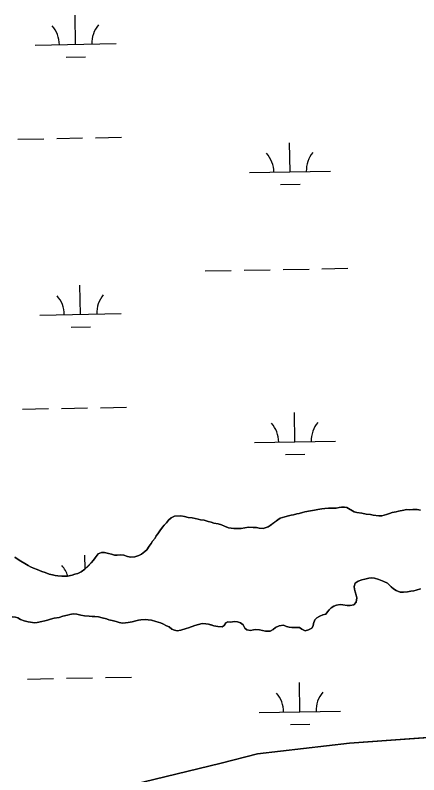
# Model space of a CAD drawing. Extents: x 3925854 to 3964121, y 224593 to 250589.
# Drawn here: x 3960417 to 3960915, y 234701 to 235637 of the extents above; entities that cross this region are included whole.
import ezdxf

# ---------------------------------------------------------------- set-up
doc = ezdxf.new("R2010")
doc.units = 0
doc.layers.add('V-TOPO-SHOR', color=7, linetype='Continuous')
doc.layers.add('V-WETL-SWMP', color=7, linetype='Continuous')

msp = doc.modelspace()

# ---------------------------------------------------------------- linework, layer by layer
at = {"layer": 'V-TOPO-SHOR'}
for points in [[(3960424.079, 234964.432), (3960429.131, 234961.38), (3960433.295, 234958.941), (3960436.271, 234957.409), (3960439.845, 234955.873), (3960444.313, 234954.028), (3960447.295, 234953.096), (3960449.972, 234951.568), (3960454.148, 234950.325), (3960459.214, 234948.472), (3960463.394, 234947.525), (3960466.679, 234946.89), (3960469.665, 234946.258), (3960474.751, 234945.901), (3960478.341, 234945.86), (3960481.935, 234946.118), (3960487.336, 234947.255), (3960490.94, 234948.412), (3960494.54, 234949.268), (3960498.755, 234951.316), (3960503.281, 234954.558), (3960506.609, 234957.812), (3960510.851, 234962.255), (3960513.884, 234965.812), (3960516.008, 234968.48), (3960519.657, 234973.529), (3960523.567, 234975.28), (3960527.454, 234974.938), (3960532.23, 234973.686), (3960535.814, 234973.045), (3960539.691, 234971.806), (3960542.982, 234971.768), (3960547.178, 234972.32), (3960551.36, 234971.673), (3960555.534, 234970.129), (3960559.714, 234969.185), (3960564.807, 234969.726), (3960569.616, 234971.469), (3960572.926, 234972.927), (3960577.153, 234976.171), (3960579.573, 234978.538), (3960582.613, 234982.694), (3960585.048, 234986.257), (3960586.573, 234988.936), (3960589.611, 234992.79), (3960591.136, 234995.469), (3960592.963, 234998.142), (3960595.398, 235001.705), (3960598.741, 235006.158), (3960600.866, 235008.826), (3960603.891, 235011.785), (3960606.322, 235015.05), (3960609.345, 235017.708), (3960613.56, 235019.756), (3960621.346, 235020.268), (3960625.825, 235019.32), (3960630.603, 235018.368), (3960635.385, 235017.714), (3960638.969, 235017.075), (3960642.85, 235016.133), (3960645.836, 235015.503), (3960650.018, 235014.855), (3960655.089, 235013.303), (3960658.669, 235012.365), (3960662.251, 235011.425), (3960667.627, 235010.467), (3960671.504, 235009.225), (3960675.076, 235007.39), (3960680.142, 235005.537), (3960686.717, 235004.564), (3960691.804, 235004.507), (3960695.697, 235004.763), (3960700.197, 235005.611), (3960704.991, 235006.153), (3960710.672, 235005.791), (3960714.563, 235005.748), (3960718.147, 235005.109), (3960722.933, 235004.755), (3960728.942, 235006.782), (3960731.652, 235008.246), (3960737.085, 235012.375), (3960741.009, 235015.324), (3960744.026, 235017.387), (3960749.432, 235019.121), (3960754.235, 235020.264), (3960757.237, 235021.128), (3960760.238, 235021.692), (3960764.44, 235022.843), (3960767.436, 235023.109), (3960771.34, 235024.262), (3960774.342, 235025.124), (3960781.24, 235026.244), (3960786.339, 235027.383), (3960790.237, 235027.938), (3960795.039, 235029.081), (3960798.933, 235029.337), (3960803.426, 235029.585), (3960807.315, 235029.542), (3960813.004, 235029.775), (3960816.603, 235030.334), (3960819.601, 235030.899)], [(3960819.601, 235030.899), (3960823.193, 235030.858), (3960826.181, 235030.525), (3960835.102, 235025.337)], [(3960835.102, 235025.337), (3960838.383, 235024.401), (3960844.359, 235023.437), (3960850.034, 235022.474), (3960855.115, 235021.819), (3960858.4, 235021.184), (3960865.273, 235020.207), (3960869.167, 235020.463), (3960874.87, 235021.894), (3960878.475, 235023.051), (3960881.78, 235024.211), (3960886.882, 235025.351), (3960889.884, 235026.216), (3960896.481, 235027.338), (3960899.479, 235027.901), (3960902.772, 235027.864), (3960907.264, 235028.112), (3960912.652, 235028.053), (3960916.834, 235027.408)], [(3960416.95, 234969.3), (3960419.621, 234967.176), (3960424.079, 234964.432)], [(3960916.936, 234930.433), (3960911.53, 234928.698), (3960908.527, 234927.836), (3960904.929, 234927.277), (3960900.733, 234926.726), (3960895.936, 234926.181), (3960891.748, 234926.228), (3960886.98, 234928.078), (3960883.712, 234930.209), (3960880.746, 234932.638), (3960878.379, 234935.059), (3960876.011, 234937.48), (3960871.542, 234939.325), (3960865.585, 234941.789), (3960860.217, 234943.345), (3960856.33, 234943.687), (3960853.033, 234943.425), (3960848.232, 234942.282), (3960844.331, 234941.428), (3960839.823, 234939.684), (3960836.204, 234937.33), (3960835.258, 234933.15), (3960835.52, 234929.855), (3960836.38, 234926.554), (3960837.531, 234922.351), (3960838.391, 234919.05), (3960837.437, 234913.973), (3960834.703, 234910.411), (3960830.208, 234909.863), (3960826.615, 234909.904), (3960821.235, 234910.563), (3960817.647, 234910.903)], [(3960817.647, 234910.903), (3960813.449, 234910.051), (3960810.143, 234908.892), (3960806.828, 234906.836), (3960804.407, 234904.468), (3960802.281, 234901.798), (3960800.155, 234899.127), (3960796.555, 234898.271), (3960792.647, 234896.819), (3960789.029, 234894.466), (3960786.608, 234892.098), (3960785.062, 234887.625), (3960784.728, 234884.637), (3960782.899, 234881.666), (3960778.686, 234879.618), (3960774.785, 234878.764), (3960770.617, 234880.607), (3960767.647, 234882.735), (3960761.362, 234882.806), (3960758.368, 234882.54), (3960754.782, 234883.179), (3960751.8, 234884.111), (3960747.923, 234885.352), (3960742.83, 234884.811), (3960738.316, 234882.768), (3960735.297, 234880.406), (3960731.678, 234878.053), (3960725.991, 234878.117), (3960722.112, 234879.059), (3960718.53, 234879.997), (3960714.045, 234880.347), (3960711.047, 234879.782), (3960707.145, 234878.928), (3960702.965, 234879.874), (3960700.297, 234882), (3960698.247, 234885.913), (3960694.98, 234888.344), (3960691.103, 234889.585), (3960687.519, 234890.224), (3960682.723, 234889.381), (3960679.434, 234889.716), (3960676.722, 234888.25), (3960674.889, 234884.979), (3960672.18, 234883.513), (3960667.097, 234883.869), (3960662.02, 234884.826), (3960658.737, 234885.76), (3960655.456, 234886.696), (3960652.171, 234887.331), (3960647.686, 234887.681), (3960643.182, 234886.534), (3960638.677, 234885.09), (3960630.861, 234882.184), (3960627.859, 234881.32), (3960621.551, 234879.296), (3960616.757, 234878.751), (3960613.771, 234879.384), (3960610.492, 234880.617), (3960606.931, 234883.351), (3960603.957, 234884.881), (3960599.195, 234887.331), (3960596.211, 234888.262), (3960590.547, 234890.122), (3960585.476, 234891.676), (3960581.294, 234892.321), (3960577.706, 234892.661), (3960572.311, 234892.123), (3960569.313, 234891.56), (3960566.012, 234890.697), (3960561.512, 234889.852), (3960556.71, 234888.709), (3960553.414, 234888.447), (3960549.519, 234887.892), (3960545.636, 234888.834), (3960541.759, 234890.075), (3960536.686, 234891.328), (3960532.805, 234892.27), (3960529.823, 234893.202), (3960524.451, 234894.46), (3960519.975, 234895.707), (3960515.494, 234896.356), (3960512.2, 234896.395), (3960508.313, 234896.737), (3960502.632, 234897.099), (3960498.149, 234897.751), (3960493.375, 234899), (3960488.591, 234899.354), (3960484.69, 234898.5), (3960481.689, 234897.935), (3960475.988, 234896.504), (3960471.482, 234895.058), (3960465.488, 234894.226), (3960460.683, 234892.784), (3960457.076, 234891.629), (3960453.777, 234891.066), (3960450.175, 234889.911), (3960444.473, 234888.778), (3960441.18, 234888.516), (3960436.099, 234889.172), (3960433.109, 234889.505), (3960428.335, 234890.757)], [(3960428.335, 234890.757), (3960423.866, 234892.602), (3960420.593, 234894.435), (3960417.611, 234895.367), (3960413.728, 234896.01)], [(3960547.647, 234685.504), (3960671.166, 234715.616), (3960716.075, 234726.804), (3960829.397, 234740.278), (3960972.181, 234750.36), (3961100.982, 234753.543), (3961230.248, 234751.345), (3961460.875, 234748.638), (3961573.965, 234751.153), (3961706.225, 234754.436)]]:
    msp.add_lwpolyline(points, dxfattribs=at)
at = {"layer": 'V-WETL-SWMP'}
for p, q in [((3960491.739, 235601.163), (3960491.085, 235637.157)), ((3960441.748, 235600.254), (3960541.731, 235602.072)), ((3960480.022, 235585.516), (3960504.018, 235585.953)), ((3960420.442, 235484.416), (3960452.437, 235484.997)), ((3960468.434, 235485.288), (3960500.429, 235485.87)), ((3960516.426, 235486.161), (3960548.421, 235486.743)), ((3960756.075, 235444.081), (3960755.42, 235480.075)), ((3960706.083, 235443.172), (3960806.067, 235444.99)), ((3960744.357, 235428.434), (3960768.353, 235428.87)), ((3960651.431, 235322.087), (3960683.426, 235322.669)), ((3960699.423, 235322.96), (3960731.418, 235323.542)), ((3960747.416, 235323.832), (3960779.41, 235324.414)), ((3960795.408, 235324.705), (3960827.402, 235325.287)), ((3960497.787, 235268.543), (3960497.133, 235304.537)), ((3960447.796, 235267.634), (3960547.779, 235269.452)), ((3960486.07, 235252.896), (3960510.066, 235253.333)), ((3960426.49, 235151.796), (3960458.485, 235152.377)), ((3960474.482, 235152.668), (3960506.477, 235153.25)), ((3960522.474, 235153.541), (3960554.469, 235154.123)), ((3960762.123, 235111.461), (3960761.468, 235147.455)), ((3960712.131, 235110.552), (3960812.115, 235112.37)), ((3960750.405, 235095.814), (3960774.401, 235096.25)), ((3960795.039, 235029.081), (3960790.237, 235027.938)), ((3960798.933, 235029.337), (3960795.039, 235029.081)), ((3960803.425, 235029.585), (3960798.933, 235029.337)), ((3960807.315, 235029.541), (3960803.425, 235029.585)), ((3960813.005, 235029.776), (3960807.315, 235029.541)), ((3960816.602, 235030.334), (3960813.005, 235029.776)), ((3960819.602, 235030.899), (3960816.602, 235030.334)), ((3960823.193, 235030.858), (3960819.602, 235030.899)), ((3960826.182, 235030.525), (3960823.193, 235030.858)), ((3960835.102, 235025.337), (3960826.182, 235030.525)), ((3960613.559, 235019.757), (3960609.346, 235017.709)), ((3960621.347, 235020.268), (3960613.559, 235019.757)), ((3960625.826, 235019.319), (3960621.347, 235020.268)), ((3960630.604, 235018.367), (3960625.826, 235019.319)), ((3960749.433, 235019.121), (3960744.026, 235017.386)), ((3960754.235, 235020.264), (3960749.433, 235019.121)), ((3960757.238, 235021.128), (3960754.235, 235020.264)), ((3960760.237, 235021.692), (3960757.238, 235021.128)), ((3960764.44, 235022.842), (3960760.237, 235021.692)), ((3960767.436, 235023.108), (3960764.44, 235022.842)), ((3960771.34, 235024.261), (3960767.436, 235023.108)), ((3960774.343, 235025.125), (3960771.34, 235024.261)), ((3960781.239, 235026.244), (3960774.343, 235025.125)), ((3960786.34, 235027.384), (3960781.239, 235026.244)), ((3960790.237, 235027.938), (3960786.34, 235027.384)), ((3960838.384, 235024.402), (3960835.102, 235025.337)), ((3960844.359, 235023.436), (3960838.384, 235024.402)), ((3960850.035, 235022.474), (3960844.359, 235023.436)), ((3960855.116, 235021.818), (3960850.035, 235022.474)), ((3960858.401, 235021.183), (3960855.116, 235021.818)), ((3960865.273, 235020.207), (3960858.401, 235021.183)), ((3960869.167, 235020.462), (3960865.273, 235020.207)), ((3960874.87, 235021.895), (3960869.167, 235020.462)), ((3960878.475, 235023.051), (3960874.87, 235021.895)), ((3960881.78, 235024.211), (3960878.475, 235023.051)), ((3960886.881, 235025.351), (3960881.78, 235024.211)), ((3960889.884, 235026.215), (3960886.881, 235025.351)), ((3960896.481, 235027.337), (3960889.884, 235026.215)), ((3960899.48, 235027.902), (3960896.481, 235027.337)), ((3960902.772, 235027.865), (3960899.48, 235027.902)), ((3960907.264, 235028.113), (3960902.772, 235027.865)), ((3960912.651, 235028.053), (3960907.264, 235028.113)), ((3960916.834, 235027.407), (3960912.651, 235028.053)), ((3960603.892, 235011.785), (3960600.866, 235008.826)), ((3960606.323, 235015.05), (3960603.892, 235011.785)), ((3960609.346, 235017.709), (3960606.323, 235015.05)), ((3960635.385, 235017.715), (3960630.604, 235018.367)), ((3960638.969, 235017.076), (3960635.385, 235017.715)), ((3960642.85, 235016.134), (3960638.969, 235017.076)), ((3960645.836, 235015.502), (3960642.85, 235016.134)), ((3960650.018, 235014.856), (3960645.836, 235015.502)), ((3960655.089, 235013.302), (3960650.018, 235014.856)), ((3960658.67, 235012.364), (3960655.089, 235013.302)), ((3960662.251, 235011.425), (3960658.67, 235012.364)), ((3960667.627, 235010.467), (3960662.251, 235011.425)), ((3960671.504, 235009.226), (3960667.627, 235010.467)), ((3960737.086, 235012.376), (3960731.652, 235008.247)), ((3960741.01, 235015.325), (3960737.086, 235012.376)), ((3960744.026, 235017.386), (3960741.01, 235015.325)), ((3960595.398, 235001.705), (3960592.963, 234998.141)), ((3960598.74, 235006.157), (3960595.398, 235001.705)), ((3960600.866, 235008.826), (3960598.74, 235006.157)), ((3960675.075, 235007.39), (3960671.504, 235009.226)), ((3960680.142, 235005.537), (3960675.075, 235007.39)), ((3960686.716, 235004.565), (3960680.142, 235005.537)), ((3960691.803, 235004.507), (3960686.716, 235004.565)), ((3960695.697, 235004.763), (3960691.803, 235004.507)), ((3960700.196, 235005.61), (3960695.697, 235004.763)), ((3960704.991, 235006.154), (3960700.196, 235005.61)), ((3960710.673, 235005.791), (3960704.991, 235006.154)), ((3960714.564, 235005.747), (3960710.673, 235005.791)), ((3960718.148, 235005.108), (3960714.564, 235005.747)), ((3960722.933, 235004.754), (3960718.148, 235005.108)), ((3960728.942, 235006.782), (3960722.933, 235004.754)), ((3960731.652, 235008.247), (3960728.942, 235006.782)), ((3960589.611, 234992.791), (3960586.574, 234988.935)), ((3960591.137, 234995.468), (3960589.611, 234992.791)), ((3960592.963, 234998.141), (3960591.137, 234995.468)), ((3960582.613, 234982.694), (3960579.573, 234978.538)), ((3960585.047, 234986.258), (3960582.613, 234982.694)), ((3960586.574, 234988.935), (3960585.047, 234986.258)), ((3960519.657, 234973.528), (3960516.008, 234968.481)), ((3960523.567, 234975.28), (3960519.657, 234973.528)), ((3960527.454, 234974.937), (3960523.567, 234975.28)), ((3960532.229, 234973.686), (3960527.454, 234974.937)), ((3960535.813, 234973.046), (3960532.229, 234973.686)), ((3960539.69, 234971.806), (3960535.813, 234973.046)), ((3960547.179, 234972.32), (3960542.982, 234971.768)), ((3960551.361, 234971.674), (3960547.179, 234972.32)), ((3960572.925, 234972.927), (3960569.616, 234971.468)), ((3960577.152, 234976.171), (3960572.925, 234972.927)), ((3960579.573, 234978.538), (3960577.152, 234976.171)), ((3960419.62, 234967.175), (3960416.95, 234969.3)), ((3960424.078, 234964.431), (3960419.62, 234967.175)), ((3960429.132, 234961.381), (3960424.078, 234964.431)), ((3960503.493, 234954.765), (3960503.181, 234971.917)), ((3960513.883, 234965.812), (3960510.85, 234962.254)), ((3960516.008, 234968.481), (3960513.883, 234965.812)), ((3960542.982, 234971.768), (3960539.69, 234971.806)), ((3960555.534, 234970.13), (3960551.361, 234971.674)), ((3960559.714, 234969.185), (3960555.534, 234970.13)), ((3960564.808, 234969.726), (3960559.714, 234969.185)), ((3960569.616, 234971.468), (3960564.808, 234969.726)), ((3960433.295, 234958.94), (3960429.132, 234961.381)), ((3960436.27, 234957.41), (3960433.295, 234958.94)), ((3960439.844, 234955.873), (3960436.27, 234957.41)), ((3960444.313, 234954.027), (3960439.844, 234955.873)), ((3960447.295, 234953.095), (3960444.313, 234954.027)), ((3960503.281, 234954.558), (3960498.755, 234951.317)), ((3960506.61, 234957.813), (3960503.281, 234954.558)), ((3960510.85, 234962.254), (3960506.61, 234957.813)), ((3960449.972, 234951.568), (3960447.295, 234953.095)), ((3960454.148, 234950.324), (3960449.972, 234951.568)), ((3960459.215, 234948.471), (3960454.148, 234950.324)), ((3960463.395, 234947.526), (3960459.215, 234948.471)), ((3960466.68, 234946.89), (3960463.395, 234947.526)), ((3960469.666, 234946.258), (3960466.68, 234946.89)), ((3960474.75, 234945.901), (3960469.666, 234946.258)), ((3960478.341, 234945.861), (3960474.75, 234945.901)), ((3960481.935, 234946.119), (3960478.341, 234945.861)), ((3960487.335, 234947.256), (3960481.935, 234946.119)), ((3960490.94, 234948.412), (3960487.335, 234947.256)), ((3960494.541, 234949.269), (3960490.94, 234948.412)), ((3960498.755, 234951.317), (3960494.541, 234949.269)), ((3960835.259, 234933.151), (3960836.204, 234937.331)), ((3960836.204, 234937.331), (3960839.822, 234939.684)), ((3960839.822, 234939.684), (3960844.331, 234941.429)), ((3960844.331, 234941.429), (3960848.232, 234942.283)), ((3960848.232, 234942.283), (3960853.033, 234943.426)), ((3960853.033, 234943.426), (3960856.329, 234943.688)), ((3960856.329, 234943.688), (3960860.216, 234943.345)), ((3960860.216, 234943.345), (3960865.585, 234941.788)), ((3960865.585, 234941.788), (3960871.543, 234939.326)), ((3960871.543, 234939.326), (3960876.012, 234937.48)), ((3960876.012, 234937.48), (3960880.746, 234932.638)), ((3960835.521, 234929.856), (3960835.259, 234933.151)), ((3960836.381, 234926.554), (3960835.521, 234929.856)), ((3960837.531, 234922.351), (3960836.381, 234926.554)), ((3960880.746, 234932.638), (3960883.712, 234930.21)), ((3960883.712, 234930.21), (3960886.98, 234928.078)), ((3960886.98, 234928.078), (3960891.748, 234926.228)), ((3960891.748, 234926.228), (3960895.937, 234926.181)), ((3960895.937, 234926.181), (3960900.732, 234926.725)), ((3960900.732, 234926.725), (3960904.929, 234927.277)), ((3960904.929, 234927.277), (3960908.527, 234927.835)), ((3960908.527, 234927.835), (3960911.529, 234928.699)), ((3960911.529, 234928.699), (3960916.936, 234930.433)), ((3960837.437, 234913.972), (3960838.392, 234919.049)), ((3960838.392, 234919.049), (3960837.531, 234922.351)), ((3960804.407, 234904.468), (3960806.828, 234906.835)), ((3960806.828, 234906.835), (3960810.143, 234908.892)), ((3960810.143, 234908.892), (3960813.449, 234910.052)), ((3960813.449, 234910.052), (3960817.648, 234910.903)), ((3960817.648, 234910.903), (3960821.236, 234910.563)), ((3960821.236, 234910.563), (3960826.616, 234909.904)), ((3960826.616, 234909.904), (3960830.207, 234909.863)), ((3960830.207, 234909.863), (3960834.703, 234910.411)), ((3960834.703, 234910.411), (3960837.437, 234913.972)), ((3960475.988, 234896.503), (3960481.69, 234897.935)), ((3960481.69, 234897.935), (3960484.69, 234898.5)), ((3960484.69, 234898.5), (3960488.59, 234899.354)), ((3960488.59, 234899.354), (3960493.375, 234899.001)), ((3960493.375, 234899.001), (3960498.15, 234897.75)), ((3960498.15, 234897.75), (3960502.632, 234897.1)), ((3960792.648, 234896.819), (3960796.555, 234898.271)), ((3960796.555, 234898.271), (3960800.156, 234899.128)), ((3960800.156, 234899.128), (3960802.281, 234901.798)), ((3960802.281, 234901.798), (3960804.407, 234904.468)), ((3960413.728, 234896.009), (3960417.612, 234895.367)), ((3960417.612, 234895.367), (3960420.594, 234894.435)), ((3960420.594, 234894.435), (3960423.866, 234892.602)), ((3960423.866, 234892.602), (3960428.335, 234890.756)), ((3960428.335, 234890.756), (3960433.109, 234889.505)), ((3960433.109, 234889.505), (3960436.098, 234889.172)), ((3960436.098, 234889.172), (3960441.179, 234888.516)), ((3960441.179, 234888.516), (3960444.474, 234888.778)), ((3960444.474, 234888.778), (3960450.174, 234889.911)), ((3960450.174, 234889.911), (3960453.778, 234891.067)), ((3960453.778, 234891.067), (3960457.077, 234891.629)), ((3960457.077, 234891.629), (3960460.682, 234892.785)), ((3960460.682, 234892.785), (3960465.487, 234894.227)), ((3960465.487, 234894.227), (3960471.482, 234895.058)), ((3960471.482, 234895.058), (3960475.988, 234896.503)), ((3960502.632, 234897.1), (3960508.314, 234896.737)), ((3960508.314, 234896.737), (3960512.201, 234896.394)), ((3960512.201, 234896.394), (3960515.493, 234896.357)), ((3960515.493, 234896.357), (3960519.975, 234895.707)), ((3960519.975, 234895.707), (3960524.451, 234894.46)), ((3960524.451, 234894.46), (3960529.824, 234893.202)), ((3960529.824, 234893.202), (3960532.806, 234892.27)), ((3960532.806, 234892.27), (3960536.687, 234891.328)), ((3960536.687, 234891.328), (3960541.76, 234890.074)), ((3960541.76, 234890.074), (3960545.637, 234888.833)), ((3960545.637, 234888.833), (3960549.518, 234887.891)), ((3960549.518, 234887.891), (3960553.415, 234888.446)), ((3960553.415, 234888.446), (3960556.71, 234888.708)), ((3960556.71, 234888.708), (3960561.512, 234889.851)), ((3960561.512, 234889.851), (3960566.011, 234890.698)), ((3960566.011, 234890.698), (3960569.313, 234891.559)), ((3960569.313, 234891.559), (3960572.312, 234892.123)), ((3960572.312, 234892.123), (3960577.705, 234892.661)), ((3960577.705, 234892.661), (3960581.293, 234892.321)), ((3960581.293, 234892.321), (3960585.476, 234891.676)), ((3960585.476, 234891.676), (3960590.546, 234890.122)), ((3960590.546, 234890.122), (3960596.212, 234888.262)), ((3960596.212, 234888.262), (3960599.195, 234887.33)), ((3960674.89, 234884.979), (3960676.723, 234888.251)), ((3960676.723, 234888.251), (3960679.433, 234889.717)), ((3960679.433, 234889.717), (3960682.722, 234889.38)), ((3960682.722, 234889.38), (3960687.52, 234890.224)), ((3960687.52, 234890.224), (3960691.104, 234889.585)), ((3960691.104, 234889.585), (3960694.981, 234888.344)), ((3960694.981, 234888.344), (3960698.246, 234885.913)), ((3960785.061, 234887.626), (3960786.608, 234892.098)), ((3960786.608, 234892.098), (3960789.029, 234894.465)), ((3960789.029, 234894.465), (3960792.648, 234896.819)), ((3960599.195, 234887.33), (3960603.956, 234884.882)), ((3960603.956, 234884.882), (3960606.931, 234883.352)), ((3960606.931, 234883.352), (3960610.492, 234880.618)), ((3960610.492, 234880.618), (3960613.77, 234879.384)), ((3960613.77, 234879.384), (3960616.756, 234878.752)), ((3960616.756, 234878.752), (3960621.551, 234879.296)), ((3960621.551, 234879.296), (3960627.859, 234881.32)), ((3960627.859, 234881.32), (3960630.862, 234882.184)), ((3960630.862, 234882.184), (3960638.676, 234885.089)), ((3960638.676, 234885.089), (3960643.182, 234886.534)), ((3960643.182, 234886.534), (3960647.685, 234887.681)), ((3960647.685, 234887.681), (3960652.17, 234887.331)), ((3960652.17, 234887.331), (3960655.455, 234886.695)), ((3960655.455, 234886.695), (3960662.019, 234884.825)), ((3960662.019, 234884.825), (3960667.096, 234883.87)), ((3960667.096, 234883.87), (3960672.18, 234883.513)), ((3960672.18, 234883.513), (3960674.89, 234884.979)), ((3960698.246, 234885.913), (3960700.297, 234881.999)), ((3960700.297, 234881.999), (3960702.966, 234879.874)), ((3960702.966, 234879.874), (3960707.146, 234878.928)), ((3960707.146, 234878.928), (3960711.046, 234879.782)), ((3960711.046, 234879.782), (3960714.046, 234880.347)), ((3960714.046, 234880.347), (3960718.531, 234879.997)), ((3960718.531, 234879.997), (3960722.112, 234879.059)), ((3960722.112, 234879.059), (3960725.992, 234878.117)), ((3960731.678, 234878.053), (3960735.297, 234880.406)), ((3960735.297, 234880.406), (3960738.316, 234882.767)), ((3960738.316, 234882.767), (3960742.829, 234884.811)), ((3960742.829, 234884.811), (3960747.923, 234885.352)), ((3960747.923, 234885.352), (3960751.8, 234884.111)), ((3960751.8, 234884.111), (3960754.782, 234883.179)), ((3960754.782, 234883.179), (3960758.367, 234882.54)), ((3960758.367, 234882.54), (3960761.363, 234882.806)), ((3960761.363, 234882.806), (3960767.647, 234882.735)), ((3960767.647, 234882.735), (3960770.616, 234880.606)), ((3960770.616, 234880.606), (3960774.785, 234878.763)), ((3960774.785, 234878.763), (3960778.686, 234879.617)), ((3960778.686, 234879.617), (3960782.899, 234881.665)), ((3960782.899, 234881.665), (3960784.728, 234884.637)), ((3960784.728, 234884.637), (3960785.061, 234887.626)), ((3960725.992, 234878.117), (3960731.678, 234878.053)), ((3960432.538, 234819.176), (3960464.533, 234819.757)), ((3960480.53, 234820.048), (3960512.525, 234820.63)), ((3960528.522, 234820.921), (3960560.517, 234821.503)), ((3960768.171, 234778.841), (3960767.516, 234814.835)), ((3960718.179, 234777.932), (3960818.163, 234779.75)), ((3960756.453, 234763.194), (3960780.45, 234763.63)), ((3960972.182, 234750.361), (3960829.396, 234740.277)), ((3960829.396, 234740.277), (3960716.075, 234726.805)), ((3960716.075, 234726.805), (3960671.166, 234715.615)), ((3960671.166, 234715.615), (3960547.647, 234685.504))]:
    msp.add_line(p, q, dxfattribs=at)
for centre, start, end in [((3960436.497, 235600.633), 0.269879, 41.813537), ((3960546.965, 235602.642), 140.269876, 181.813534), ((3960700.832, 235443.551), 0.269879, 41.813537), ((3960811.3, 235445.56), 140.269876, 181.813534), ((3960442.545, 235268.013), 0.269879, 41.813537), ((3960553.013, 235270.022), 140.269876, 181.813534), ((3960706.88, 235110.931), 0.269879, 41.813537), ((3960817.348, 235112.94), 140.269876, 181.813534), ((3960448.593, 234935.393), 17.794681, 41.813537), ((3960712.929, 234778.311), 0.269879, 41.813537), ((3960823.396, 234780.32), 140.269876, 181.813534)]:
    msp.add_arc(centre, 35.246, start, end, dxfattribs=at)

doc.saveas('drawing.dxf')
